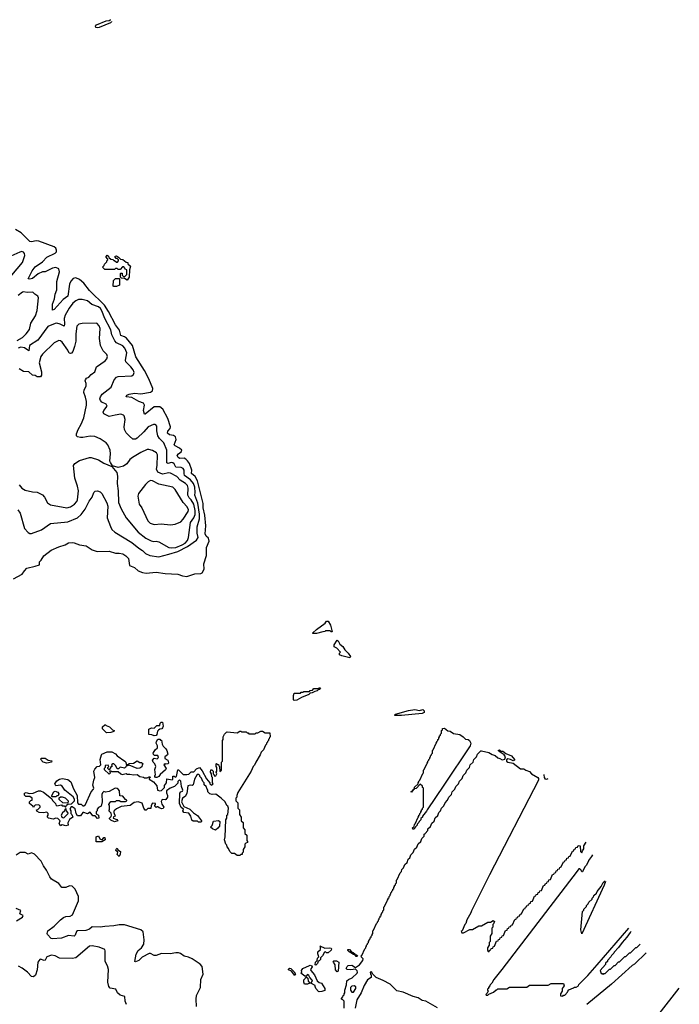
# Model space of a CAD drawing. Extents: x 1892934 to 2008621, y 567149 to 683290.
# Tile 297 of 298: x 1983782 to 1991098, y 656409 to 667330. Entities that reach past the tile are written whole.
import ezdxf

# ---------------------------------------------------------------- set-up
doc = ezdxf.new("R2010")
doc.units = 0

msp = doc.modelspace()

# ---------------------------------------------------------------- linework, layer by layer
at = {"layer": '0CON20XD'}
for points in [[(1984800, 667310), (1984800, 667305), (1984790, 667295), (1984665, 667244), (1984645, 667239), (1984628, 667245), (1984625, 667260), (1984635, 667272), (1984743, 667317), (1984775, 667320), (1984785, 667330), (1984794, 667329)], [(1983715, 661128), (1983809, 661181), (1983834, 661216), (1983862, 661245), (1983955, 661269), (1984002, 661285), (1984001, 661315), (1984021, 661335), (1984050, 661385), (1984133, 661447), (1984215, 661484), (1984286, 661504), (1984325, 661526), (1984365, 661530), (1984387, 661527), (1984445, 661504), (1984520, 661495), (1984585, 661450), (1984642, 661432), (1984776, 661434), (1984845, 661414), (1984885, 661414), (1984925, 661404), (1984961, 661385), (1984989, 661355), (1985000, 661275), (1985055, 661254), (1985097, 661217), (1985145, 661197), (1985185, 661192), (1985295, 661201), (1985395, 661188), (1985535, 661179), (1985588, 661162), (1985635, 661154), (1985725, 661183), (1985792, 661188), (1985807, 661195), (1985829, 661235), (1985826, 661295), (1985856, 661386), (1985854, 661475), (1985884, 661545), (1985875, 661578), (1985852, 661602), (1985841, 661629), (1985847, 661715), (1985835, 661835), (1985818, 661915), (1985819, 661965), (1985756, 662215), (1985729, 662265), (1985689, 662295), (1985691, 662335), (1985665, 662409), (1985645, 662438), (1985625, 662457), (1985605, 662465), (1985559, 662461), (1985539, 662475), (1985529, 662495), (1985543, 662515), (1985575, 662535), (1985579, 662555), (1985555, 662579), (1985505, 662604), (1985496, 662615), (1985517, 662675), (1985509, 662705), (1985488, 662718), (1985444, 662725), (1985421, 662745), (1985425, 662765), (1985450, 662795), (1985455, 662815), (1985425, 662905), (1985371, 663011), (1985335, 663035), (1985275, 663036), (1985173, 662953), (1985165, 662956), (1985154, 662995), (1985168, 663055), (1985157, 663075), (1985105, 663095), (1985025, 663138), (1984964, 663145), (1984969, 663165), (1984995, 663177), (1985055, 663186), (1985125, 663181), (1985235, 663199), (1985256, 663214), (1985259, 663239), (1985215, 663345), (1985165, 663440), (1985072, 663592), (1985033, 663715), (1984968, 663798), (1984944, 663814), (1984906, 663826), (1984891, 663885), (1984845, 663945), (1984768, 664095), (1984723, 664165), (1984556, 664325), (1984495, 664406), (1984445, 664448), (1984405, 664466), (1984375, 664461), (1984349, 664431), (1984335, 664395), (1984318, 664265), (1984264, 664226), (1984165, 664116), (1984145, 664108), (1984146, 664175), (1984168, 664235), (1984176, 664285), (1984196, 664334), (1984193, 664425), (1984223, 664535), (1984217, 664567), (1984185, 664581), (1984145, 664575), (1984065, 664533), (1984035, 664532), (1983989, 664511), (1983925, 664461), (1983895, 664452), (1983878, 664455), (1983922, 664545), (1983955, 664590), (1984035, 664643), (1984084, 664696), (1984175, 664739), (1984191, 664755), (1984191, 664775), (1984182, 664795), (1984165, 664809), (1983993, 664873), (1983965, 664876), (1983915, 664865), (1983895, 664870), (1983798, 664965), (1983735, 665002)], [(1983695, 664495), (1983813, 664635), (1983840, 664715), (1983837, 664735), (1983825, 664752), (1983805, 664759), (1983785, 664753), (1983685, 664707)], [(1984975, 664440), (1984945, 664460), (1984912, 664462), (1984900, 664475), (1984900, 664515), (1984905, 664520), (1984918, 664518), (1984920, 664495), (1984935, 664480), (1984948, 664482), (1984970, 664505), (1984970, 664555), (1984952, 664562), (1984950, 664575), (1984938, 664588), (1984922, 664588), (1984895, 664560), (1984875, 664560), (1984865, 664570), (1984845, 664570), (1984835, 664560), (1984725, 664560), (1984700, 664585), (1984718, 664602), (1984722, 664618), (1984750, 664645), (1984750, 664655), (1984760, 664665), (1984758, 664678), (1984740, 664695), (1984740, 664705), (1984752, 664718), (1984768, 664708), (1984772, 664692), (1984792, 664672), (1984815, 664670), (1984825, 664660), (1984835, 664660), (1984855, 664640), (1984868, 664642), (1984880, 664655), (1984878, 664668), (1984865, 664680), (1984852, 664682), (1984840, 664695), (1984842, 664708), (1984855, 664710), (1984880, 664695), (1984902, 664672), (1984925, 664670), (1984962, 664642), (1984980, 664635), (1984982, 664622), (1985010, 664595), (1985000, 664555), (1984997, 664475), (1984975, 664440)], [(1984825, 664370), (1984820, 664375), (1984823, 664437), (1984845, 664460), (1984885, 664460), (1984890, 664455), (1984890, 664385), (1984855, 664372), (1984825, 664370)], [(1983755, 663771), (1983814, 663806), (1983855, 663845), (1983891, 663895), (1983905, 663965), (1983956, 664045), (1983975, 664105), (1983991, 664245), (1983984, 664265), (1983950, 664285), (1983928, 664308), (1983865, 664303), (1983825, 664312), (1983815, 664309), (1983765, 664270)], [(1983763, 661893), (1983786, 661856), (1983836, 661686), (1983875, 661641), (1983895, 661631), (1983915, 661631), (1984025, 661670), (1984125, 661741), (1984315, 661761), (1984422, 661805), (1984465, 661841), (1984509, 661901), (1984552, 661988), (1984588, 662035), (1984604, 662086), (1984620, 662100), (1984647, 662103), (1984675, 662093), (1984695, 662074), (1984750, 661970), (1984759, 661935), (1984754, 661805), (1984788, 661708), (1984804, 661675), (1984836, 661646), (1985025, 661532), (1985105, 661467), (1985143, 661443), (1985179, 661409), (1985225, 661386), (1985325, 661374), (1985435, 661400), (1985535, 661431), (1985645, 661485), (1985745, 661557), (1985762, 661585), (1985749, 661635), (1985751, 661705), (1985775, 661795), (1985777, 661845), (1985758, 661968), (1985724, 662055), (1985727, 662085), (1985724, 662145), (1985711, 662185), (1985677, 662227), (1985612, 662275), (1985605, 662295), (1985607, 662335), (1985595, 662353), (1985575, 662362), (1985515, 662368), (1985495, 662404), (1985481, 662415), (1985465, 662418), (1985425, 662409), (1985416, 662416), (1985415, 662555), (1985382, 662635), (1985334, 662685), (1985315, 662715), (1985302, 662768), (1985302, 662822), (1985293, 662835), (1985285, 662841), (1985265, 662840), (1985208, 662815), (1985161, 662759), (1985085, 662689), (1985065, 662678), (1985037, 662677), (1984999, 662709), (1984965, 662748), (1984945, 662783), (1984941, 662815), (1984951, 662895), (1984942, 662935), (1984933, 662945), (1984905, 662954), (1984843, 662945), (1984775, 662928), (1984717, 662957), (1984709, 662975), (1984717, 662995), (1984754, 663045), (1984740, 663065), (1984695, 663089), (1984679, 663105), (1984673, 663125), (1984680, 663145), (1984698, 663175), (1984796, 663254), (1984830, 663335), (1984855, 663365), (1984875, 663372), (1985025, 663381), (1985045, 663394), (1985053, 663415), (1985040, 663445), (1985015, 663479), (1984960, 663535), (1984957, 663555), (1984969, 663635), (1984948, 663688), (1984925, 663711), (1984855, 663745), (1984837, 663767), (1984803, 663833), (1984795, 663890), (1984723, 664023), (1984696, 664095), (1984678, 664125), (1984655, 664146), (1984582, 664172), (1984535, 664211), (1984475, 664228), (1984435, 664227), (1984405, 664212), (1984373, 664185), (1984331, 664129), (1984286, 664054), (1984276, 664015), (1984280, 663955), (1984275, 663930), (1984232, 663952), (1984195, 663963), (1984175, 663960), (1984095, 663927), (1983983, 663777), (1983892, 663715), (1983885, 663658), (1983835, 663691), (1983795, 663699), (1983766, 663685)], [(1983775, 662171), (1983808, 662135), (1983843, 662113), (1983925, 662092), (1983975, 662088), (1984035, 662060), (1984059, 662035), (1984091, 661971), (1984125, 661948), (1984305, 661917), (1984345, 661926), (1984390, 661955), (1984415, 661985), (1984423, 662005), (1984433, 662105), (1984425, 662155), (1984393, 662245), (1984379, 662385), (1984393, 662407), (1984445, 662441), (1984555, 662474), (1984575, 662474), (1984655, 662447), (1984715, 662412), (1984804, 662374), (1984858, 662308), (1984868, 662268), (1984864, 662185), (1984875, 662105), (1984880, 661975), (1984908, 661905), (1984965, 661806), (1985096, 661645), (1985180, 661580), (1985240, 661550), (1985265, 661543), (1985295, 661545), (1985325, 661539), (1985435, 661475), (1985471, 661471), (1985515, 661477), (1985586, 661505), (1985617, 661525), (1985645, 661555), (1985656, 661585), (1985677, 661753), (1985715, 661803), (1985729, 661841), (1985729, 661885), (1985715, 661955), (1985685, 662003), (1985662, 662025), (1985647, 662057), (1985651, 662135), (1985642, 662162), (1985621, 662185), (1985562, 662222), (1985527, 662265), (1985455, 662302), (1985435, 662303), (1985365, 662289), (1985315, 662311), (1985299, 662345), (1985306, 662385), (1985310, 662505), (1985299, 662525), (1985255, 662550), (1985215, 662563), (1985195, 662561), (1985125, 662531), (1985032, 662475), (1985005, 662451), (1984969, 662405), (1984935, 662378), (1984874, 662364), (1984812, 662382), (1984789, 662419), (1984784, 662435), (1984791, 662515), (1984786, 662555), (1984759, 662615), (1984741, 662635), (1984675, 662682), (1984615, 662706), (1984565, 662709), (1984484, 662694), (1984455, 662694), (1984425, 662704), (1984414, 662715), (1984414, 662735), (1984430, 662785), (1984465, 662845), (1984493, 662915), (1984524, 663055), (1984523, 663095), (1984513, 663143), (1984493, 663195), (1984497, 663225), (1984519, 663265), (1984521, 663295), (1984509, 663325), (1984511, 663335), (1984525, 663353), (1984550, 663365), (1984575, 663394), (1984614, 663425), (1984635, 663478), (1984731, 663545), (1984750, 663570), (1984756, 663595), (1984750, 663615), (1984708, 663658), (1984677, 663717), (1984668, 663795), (1984674, 663905), (1984665, 663934), (1984637, 663965), (1984475, 663959), (1984439, 663951), (1984415, 663930), (1984406, 663844), (1984404, 663765), (1984392, 663705), (1984372, 663648), (1984358, 663632), (1984345, 663627), (1984330, 663630), (1984316, 663665), (1984255, 663753), (1984235, 663767), (1984215, 663770), (1984166, 663744), (1984035, 663621), (1984017, 663593), (1983998, 663525), (1984026, 663425), (1984024, 663386), (1984015, 663367), (1983975, 663370), (1983955, 663382), (1983925, 663387), (1983885, 663424), (1983825, 663428), (1983775, 663459)], [(1985454, 661726), (1985505, 661734), (1985568, 661762), (1985595, 661789), (1985651, 661875), (1985653, 661895), (1985639, 661925), (1985597, 661975), (1985505, 662120), (1985481, 662145), (1985325, 662180), (1985254, 662216), (1985235, 662218), (1985207, 662205), (1985176, 662175), (1985100, 662075), (1985091, 662045), (1985106, 661955), (1985136, 661916), (1985203, 661773), (1985231, 661745), (1985275, 661731), (1985353, 661737), (1985454, 661726)], [(1987035, 660520), (1987035, 660530), (1987075, 660568), (1987170, 660635), (1987185, 660660), (1987205, 660658), (1987231, 660615), (1987248, 660542), (1987235, 660540), (1987225, 660550), (1987175, 660550), (1987167, 660543), (1987145, 660542), (1987075, 660522), (1987035, 660520)], [(1987445, 660253), (1987355, 660273), (1987330, 660285), (1987330, 660305), (1987340, 660315), (1987298, 660358), (1987270, 660375), (1987270, 660395), (1987302, 660448), (1987315, 660440), (1987334, 660404), (1987365, 660379), (1987389, 660339), (1987425, 660303), (1987450, 660265), (1987445, 660253)], [(1986825, 659778), (1986820, 659785), (1986818, 659835), (1986825, 659860), (1986895, 659860), (1986905, 659870), (1986925, 659870), (1986935, 659880), (1986995, 659880), (1987005, 659890), (1987028, 659892), (1987045, 659910), (1987095, 659910), (1987105, 659920), (1987118, 659918), (1987105, 659900), (1987092, 659898), (1987080, 659885), (1987055, 659880), (1987027, 659863), (1987005, 659860), (1986990, 659845), (1986908, 659812), (1986855, 659782), (1986825, 659778)], [(1987945, 659612), (1987940, 659615), (1987952, 659628), (1988095, 659668), (1988165, 659678), (1988215, 659666), (1988255, 659680), (1988269, 659665), (1988268, 659645), (1988245, 659633), (1988015, 659613), (1987945, 659612)], [(1985275, 659388), (1985249, 659399), (1985215, 659400), (1985215, 659460), (1985245, 659477), (1985275, 659470), (1985305, 659500), (1985338, 659502), (1985342, 659528), (1985353, 659537), (1985365, 659537), (1985372, 659495), (1985368, 659475), (1985360, 659465), (1985335, 659460), (1985322, 659448), (1985312, 659438), (1985305, 659400), (1985295, 659392), (1985275, 659388)], [(1986225, 658060), (1986195, 658060), (1986165, 658080), (1986135, 658080), (1986112, 658102), (1986098, 658138), (1986082, 658155), (1986080, 658175), (1986070, 658185), (1986052, 658235), (1986063, 658267), (1986070, 658455), (1986080, 658475), (1986080, 658505), (1986090, 658515), (1986098, 658585), (1986090, 658605), (1986078, 658615), (1986063, 658653), (1986016, 658696), (1985958, 658738), (1985917, 658737), (1985890, 658745), (1985870, 658765), (1985870, 658785), (1985860, 658795), (1985850, 658825), (1985830, 658845), (1985830, 658865), (1985812, 658882), (1985798, 658918), (1985780, 658935), (1985780, 658945), (1985768, 658958), (1985752, 658958), (1985720, 658905), (1985706, 658844), (1985695, 658837), (1985672, 658838), (1985649, 658831), (1985635, 658748), (1985616, 658715), (1985587, 658695), (1985578, 658655), (1985602, 658602), (1985670, 658575), (1985711, 658531), (1985755, 658502), (1985798, 658445), (1985800, 658435), (1985795, 658430), (1985765, 658430), (1985755, 658440), (1985705, 658440), (1985692, 658452), (1985682, 658495), (1985659, 658529), (1985602, 658535), (1985592, 658555), (1985600, 658575), (1985575, 658592), (1985554, 658635), (1985558, 658752), (1985570, 658765), (1985588, 658772), (1985592, 658785), (1985578, 658825), (1985570, 658885), (1985555, 658900), (1985538, 658882), (1985535, 658860), (1985500, 658825), (1985453, 658807), (1985412, 658778), (1985410, 658755), (1985422, 658725), (1985420, 658705), (1985405, 658681), (1985395, 658677), (1985361, 658679), (1985351, 658659), (1985359, 658629), (1985382, 658595), (1985375, 658582), (1985358, 658578), (1985328, 658588), (1985315, 658600), (1985305, 658600), (1985295, 658590), (1985280, 658605), (1985280, 658615), (1985290, 658625), (1985288, 658638), (1985255, 658640), (1985240, 658615), (1985238, 658582), (1985205, 658580), (1985186, 658564), (1985175, 658563), (1985159, 658585), (1985141, 658641), (1985095, 658654), (1985053, 658647), (1985006, 658614), (1984908, 658602), (1984855, 658578), (1984837, 658563), (1984828, 658552), (1984828, 658535), (1984840, 658495), (1984822, 658488), (1984820, 658475), (1984858, 658458), (1984870, 658445), (1984835, 658434), (1984792, 658452), (1984780, 658465), (1984780, 658475), (1984798, 658492), (1984802, 658505), (1984798, 658528), (1984772, 658555), (1984780, 658565), (1984780, 658605), (1984772, 658625), (1984782, 658645), (1984795, 658658), (1984845, 658660), (1984855, 658670), (1984885, 658670), (1984905, 658660), (1984955, 658660), (1984970, 658665), (1984970, 658675), (1984955, 658680), (1984925, 658718), (1984892, 658722), (1984888, 658775), (1984876, 658796), (1984865, 658802), (1984843, 658807), (1984775, 658768), (1984735, 658762), (1984715, 658770), (1984700, 658755), (1984692, 658735), (1984698, 658655), (1984687, 658605), (1984655, 658590), (1984640, 658575), (1984640, 658555), (1984630, 658545), (1984632, 658522), (1984658, 658505), (1984660, 658475), (1984645, 658470), (1984618, 658498), (1984595, 658500), (1984565, 658540), (1984535, 658520), (1984495, 658538), (1984483, 658537), (1984455, 658500), (1984425, 658500), (1984408, 658525), (1984398, 658578), (1984365, 658600), (1984355, 658600), (1984340, 658575), (1984350, 658555), (1984350, 658525), (1984360, 658515), (1984370, 658485), (1984335, 658460), (1984318, 658422), (1984320, 658395), (1984295, 658390), (1984255, 658398), (1984235, 658390), (1984222, 658415), (1984230, 658445), (1984205, 658470), (1984185, 658472), (1984155, 658462), (1984103, 658473), (1984090, 658485), (1984090, 658495), (1984100, 658505), (1984100, 658525), (1984085, 658540), (1984045, 658532), (1983998, 658538), (1983972, 658552), (1983970, 658565), (1983985, 658570), (1984010, 658595), (1984008, 658608), (1983995, 658620), (1983953, 658617), (1983942, 658608), (1983935, 658590), (1983928, 658608), (1983890, 658635), (1983890, 658655), (1983905, 658670), (1983920, 658675), (1983920, 658695), (1983895, 658712), (1983850, 658715), (1983835, 658730), (1983835, 658750), (1983855, 658757), (1983887, 658747), (1983931, 658749), (1983990, 658775), (1984015, 658776), (1984045, 658762), (1984118, 658708), (1984138, 658688), (1984145, 658670), (1984178, 658638), (1984182, 658622), (1984195, 658610), (1984245, 658620), (1984255, 658610), (1984275, 658610), (1984285, 658600), (1984295, 658600), (1984302, 658618), (1984315, 658630), (1984358, 658632), (1984390, 658665), (1984390, 658685), (1984375, 658710), (1984284, 658784), (1984255, 658830), (1984235, 658838), (1984183, 658833), (1984173, 658855), (1984195, 658888), (1984224, 658906), (1984255, 658912), (1984315, 658902), (1984348, 658878), (1984379, 658799), (1984420, 658725), (1984422, 658642), (1984435, 658630), (1984465, 658628), (1984482, 658612), (1984495, 658610), (1984512, 658625), (1984575, 658767), (1984600, 658795), (1984603, 658805), (1984595, 658840), (1984604, 658895), (1984617, 658925), (1984604, 658995), (1984615, 659017), (1984643, 659045), (1984669, 659051), (1984682, 659065), (1984674, 659125), (1984688, 659175), (1984695, 659182), (1984751, 659209), (1984805, 659210), (1984845, 659187), (1984864, 659164), (1984948, 659105), (1984958, 659095), (1984965, 659070), (1984985, 659070), (1984995, 659080), (1985045, 659082), (1985085, 659110), (1985115, 659090), (1985135, 659090), (1985150, 659075), (1985140, 659065), (1985137, 659043), (1985115, 659028), (1985086, 659024), (1984995, 659060), (1984965, 659050), (1984956, 659034), (1984945, 659028), (1984895, 659038), (1984878, 659022), (1984865, 659020), (1984850, 659055), (1984827, 659077), (1984815, 659078), (1984800, 659065), (1984808, 659052), (1984792, 659038), (1984775, 659010), (1984760, 659025), (1984760, 659035), (1984770, 659045), (1984765, 659060), (1984732, 659058), (1984730, 659035), (1984720, 659025), (1984720, 659015), (1984775, 658962), (1984790, 658975), (1984782, 658998), (1984795, 659000), (1984805, 658990), (1984875, 658990), (1984904, 658964), (1984919, 658959), (1984965, 658968), (1984975, 658960), (1985005, 658963), (1985044, 658954), (1985086, 658956), (1985115, 658937), (1985157, 658927), (1985165, 658920), (1985195, 658920), (1985227, 658937), (1985230, 658925), (1985220, 658915), (1985220, 658905), (1985268, 658878), (1985302, 658832), (1985310, 658785), (1985335, 658778), (1985355, 658780), (1985388, 658812), (1985390, 658835), (1985410, 658865), (1985415, 658910), (1985475, 658900), (1985480, 658905), (1985482, 658938), (1985495, 658940), (1985505, 658930), (1985520, 658935), (1985535, 659010), (1985545, 659008), (1985595, 658959), (1985635, 658956), (1985658, 658962), (1985685, 658988), (1985715, 658988), (1985745, 659022), (1985776, 659036), (1985805, 659000), (1985855, 658910), (1985890, 658865), (1985890, 658855), (1985915, 658840), (1985930, 658855), (1985920, 658865), (1985920, 658925), (1985913, 658933), (1985910, 658965), (1985900, 658985), (1985902, 659008), (1985915, 659010), (1985930, 658995), (1985930, 658965), (1985940, 658955), (1985940, 658945), (1985945, 658940), (1985958, 658942), (1985968, 658965), (1985962, 658985), (1985970, 658995), (1985970, 659035), (1985960, 659045), (1985960, 659075), (1985965, 659080), (1985975, 659070), (1985988, 659068), (1985990, 659055), (1986000, 659045), (1986002, 658992), (1986020, 659005), (1986020, 659095), (1986030, 659105), (1986030, 659335), (1986040, 659345), (1986040, 659375), (1986052, 659405), (1986075, 659428), (1986085, 659430), (1986195, 659420), (1986225, 659440), (1986235, 659440), (1986245, 659430), (1986295, 659430), (1986305, 659420), (1986315, 659420), (1986325, 659410), (1986395, 659410), (1986405, 659420), (1986425, 659420), (1986455, 659440), (1986475, 659440), (1986505, 659420), (1986555, 659420), (1986560, 659375), (1986552, 659368), (1986550, 659355), (1986542, 659348), (1986540, 659335), (1986530, 659325), (1986530, 659315), (1986520, 659305), (1986520, 659295), (1986510, 659285), (1986485, 659230), (1986460, 659205), (1986450, 659175), (1986400, 659095), (1986385, 659060), (1986370, 659045), (1986348, 658995), (1986203, 658757), (1986190, 658725), (1986190, 658705), (1986180, 658695), (1986180, 658665), (1986200, 658645), (1986200, 658585), (1986220, 658565), (1986220, 658515), (1986240, 658485), (1986240, 658445), (1986260, 658425), (1986260, 658365), (1986280, 658345), (1986280, 658305), (1986300, 658285), (1986300, 658225), (1986310, 658215), (1986308, 658202), (1986292, 658198), (1986280, 658185), (1986280, 658155), (1986260, 658125), (1986260, 658095), (1986250, 658085), (1986248, 658072), (1986235, 658070), (1986225, 658060)], [(1984745, 659420), (1984700, 659465), (1984700, 659485), (1984725, 659510), (1984735, 659510), (1984742, 659502), (1984780, 659485), (1984810, 659455), (1984830, 659445), (1984827, 659433), (1984795, 659422), (1984745, 659420)], [(1988155, 658350), (1988142, 658352), (1988140, 658365), (1988158, 658382), (1988160, 658405), (1988168, 658412), (1988200, 658485), (1988210, 658495), (1988210, 658505), (1988220, 658515), (1988220, 658525), (1988230, 658535), (1988230, 658545), (1988240, 658555), (1988240, 658565), (1988250, 658575), (1988250, 658585), (1988260, 658595), (1988260, 658805), (1988250, 658815), (1988248, 658828), (1988225, 658850), (1988178, 658802), (1988160, 658800), (1988158, 658792), (1988150, 658790), (1988128, 658762), (1988120, 658765), (1988140, 658780), (1988142, 658788), (1988150, 658790), (1988152, 658798), (1988160, 658800), (1988162, 658818), (1988200, 658855), (1988200, 658865), (1988210, 658875), (1988210, 658885), (1988220, 658895), (1988252, 658968), (1988260, 658975), (1988260, 659005), (1988268, 659012), (1988300, 659085), (1988310, 659095), (1988310, 659105), (1988320, 659115), (1988320, 659125), (1988330, 659135), (1988330, 659145), (1988340, 659155), (1988340, 659165), (1988350, 659175), (1988350, 659185), (1988360, 659195), (1988360, 659225), (1988368, 659232), (1988400, 659305), (1988410, 659315), (1988410, 659325), (1988420, 659335), (1988420, 659345), (1988430, 659355), (1988430, 659365), (1988440, 659375), (1988440, 659385), (1988450, 659395), (1988450, 659405), (1988460, 659415), (1988460, 659445), (1988470, 659455), (1988472, 659468), (1988495, 659470), (1988532, 659442), (1988555, 659437), (1988593, 659413), (1988665, 659402), (1988702, 659375), (1988725, 659348), (1988755, 659346), (1988772, 659335), (1988787, 659305), (1988778, 659275), (1988485, 658840), (1988300, 658565), (1988295, 658550), (1988250, 658495), (1988250, 658485), (1988232, 658468), (1988230, 658455), (1988212, 658438), (1988210, 658425), (1988192, 658408), (1988190, 658395), (1988172, 658378), (1988170, 658365), (1988155, 658350)], [(1985305, 658923), (1985290, 658925), (1985280, 658935), (1985280, 658945), (1985290, 658955), (1985282, 659015), (1985292, 659045), (1985282, 659075), (1985262, 659095), (1985257, 659115), (1985275, 659138), (1985307, 659133), (1985322, 659145), (1985315, 659170), (1985278, 659168), (1985265, 659180), (1985263, 659195), (1985285, 659230), (1985312, 659255), (1985312, 659275), (1985296, 659305), (1985298, 659325), (1985315, 659350), (1985335, 659350), (1985345, 659340), (1985355, 659340), (1985363, 659293), (1985373, 659273), (1985405, 659242), (1985413, 659225), (1985426, 659184), (1985422, 659175), (1985392, 659155), (1985392, 659135), (1985426, 659116), (1985433, 659087), (1985430, 659075), (1985405, 659072), (1985395, 659078), (1985380, 659065), (1985406, 659026), (1985401, 659009), (1985341, 658959), (1985326, 658934), (1985305, 658923)], [(1987380, 656365), (1987380, 656445), (1987368, 656458), (1987350, 656465), (1987350, 656475), (1987368, 656492), (1987370, 656505), (1987380, 656515), (1987380, 656525), (1987390, 656535), (1987390, 656565), (1987408, 656625), (1987412, 656668), (1987430, 656685), (1987469, 656701), (1987526, 656754), (1987530, 656765), (1987525, 656782), (1987507, 656797), (1987455, 656790), (1987416, 656796), (1987402, 656805), (1987413, 656827), (1987425, 656840), (1987465, 656842), (1987505, 656818), (1987552, 656845), (1987588, 656895), (1987590, 656915), (1987572, 656932), (1987570, 656945), (1987578, 656952), (1987610, 657025), (1987620, 657035), (1987620, 657045), (1987630, 657055), (1987630, 657065), (1987640, 657075), (1987640, 657085), (1987650, 657095), (1987650, 657105), (1987660, 657115), (1987660, 657125), (1987670, 657135), (1987670, 657145), (1987680, 657155), (1987680, 657165), (1987690, 657175), (1987690, 657185), (1987700, 657195), (1987700, 657225), (1987708, 657232), (1987740, 657305), (1987750, 657315), (1987750, 657325), (1987760, 657335), (1987760, 657345), (1987770, 657355), (1987770, 657365), (1987780, 657375), (1987780, 657385), (1987790, 657395), (1987790, 657405), (1987800, 657415), (1987800, 657425), (1987810, 657435), (1987810, 657445), (1987820, 657455), (1987820, 657485), (1987828, 657492), (1987860, 657565), (1987870, 657575), (1987870, 657585), (1987880, 657595), (1987880, 657605), (1987890, 657615), (1987890, 657625), (1987900, 657635), (1987900, 657645), (1987910, 657655), (1987910, 657665), (1987920, 657675), (1987920, 657685), (1987930, 657695), (1987930, 657705), (1987940, 657715), (1987940, 657725), (1987950, 657735), (1987950, 657745), (1987960, 657755), (1987960, 657785), (1987970, 657795), (1988002, 657868), (1988018, 657882), (1988020, 657905), (1988038, 657922), (1988052, 657958), (1988078, 657982), (1988092, 658018), (1988110, 658035), (1988120, 658065), (1988148, 658092), (1988162, 658128), (1988188, 658152), (1988202, 658188), (1988230, 658215), (1988242, 658248), (1988270, 658275), (1988270, 658295), (1988278, 658302), (1988310, 658335), (1988310, 658355), (1988338, 658382), (1988352, 658418), (1988378, 658442), (1988392, 658478), (1988418, 658502), (1988432, 658538), (1988450, 658555), (1988460, 658585), (1988488, 658612), (1988500, 658645), (1988528, 658672), (1988540, 658705), (1988570, 658735), (1988580, 658765), (1988610, 658795), (1988620, 658825), (1988650, 658855), (1988660, 658885), (1988690, 658915), (1988700, 658945), (1988730, 658975), (1988740, 659005), (1988770, 659035), (1988780, 659065), (1988810, 659095), (1988820, 659125), (1988850, 659155), (1988860, 659185), (1988895, 659220), (1988905, 659222), (1988985, 659202), (1989021, 659181), (1989055, 659169), (1989085, 659141), (1989107, 659137), (1989135, 659120), (1989163, 659127), (1989172, 659155), (1989156, 659176), (1989110, 659205), (1989090, 659225), (1989105, 659230), (1989118, 659218), (1989140, 659215), (1989175, 659192), (1989238, 659165), (1989270, 659125), (1989270, 659115), (1989255, 659110), (1989226, 659126), (1989195, 659130), (1989180, 659120), (1989182, 659105), (1989195, 659096), (1989254, 659084), (1989335, 659021), (1989375, 659022), (1989396, 659006), (1989435, 658992), (1989460, 658965), (1989530, 658925), (1989538, 658915), (1989537, 658895), (1988994, 657846), (1988792, 657445), (1988787, 657423), (1988743, 657347), (1988730, 657305), (1988720, 657295), (1988688, 657222), (1988680, 657215), (1988685, 657200), (1988705, 657200), (1988775, 657240), (1988805, 657240), (1988875, 657280), (1988905, 657280), (1988975, 657320), (1989005, 657320), (1989035, 657340), (1989048, 657328), (1989038, 657302), (1989030, 657295), (1989030, 657265), (1989020, 657255), (1989020, 657195), (1989000, 657165), (1989000, 657105), (1988990, 657095), (1988990, 657065), (1988970, 657035), (1988970, 657005), (1988988, 656992), (1988992, 657008), (1989008, 657012), (1989012, 657028), (1989028, 657032), (1989032, 657048), (1989048, 657052), (1989072, 657108), (1989088, 657112), (1989092, 657128), (1989108, 657132), (1989112, 657148), (1989128, 657152), (1989132, 657168), (1989148, 657172), (1989172, 657228), (1989188, 657232), (1989192, 657248), (1989208, 657252), (1989212, 657268), (1989228, 657272), (1989232, 657288), (1989248, 657292), (1989272, 657348), (1989288, 657352), (1989292, 657368), (1989308, 657372), (1989312, 657388), (1989328, 657392), (1989332, 657408), (1989348, 657412), (1989372, 657468), (1989388, 657472), (1989392, 657488), (1989408, 657492), (1989412, 657508), (1989428, 657512), (1989432, 657528), (1989448, 657532), (1989452, 657548), (1989468, 657552), (1989492, 657608), (1989508, 657612), (1989512, 657628), (1989528, 657632), (1989532, 657648), (1989548, 657652), (1989552, 657668), (1989568, 657672), (1989592, 657728), (1989608, 657732), (1989612, 657748), (1989628, 657752), (1989632, 657768), (1989648, 657772), (1989652, 657788), (1989668, 657792), (1989692, 657848), (1989708, 657852), (1989712, 657868), (1989728, 657872), (1989732, 657888), (1989748, 657892), (1989752, 657908), (1989768, 657912), (1989772, 657928), (1989788, 657932), (1989812, 657988), (1989828, 657992), (1989832, 658008), (1989848, 658012), (1989852, 658028), (1989868, 658032), (1989872, 658048), (1989888, 658052), (1989912, 658108), (1989928, 658112), (1989932, 658128), (1989948, 658132), (1989952, 658148), (1989968, 658152), (1989975, 658170), (1990000, 658165), (1990002, 658102), (1990015, 658090), (1990025, 658110), (1990040, 658135), (1990040, 658165), (1990063, 658206)], [(1984085, 659082), (1984044, 659094), (1984012, 659128), (1984025, 659138), (1984065, 659138), (1984098, 659118), (1984138, 659108), (1984137, 659093), (1984085, 659082)], [(1989640, 658908), (1989625, 658904), (1989615, 658906), (1989604, 658924), (1989598, 658955), (1989598, 658958)], [(1984185, 658710), (1984145, 658710), (1984140, 658715), (1984140, 658725), (1984162, 658765), (1984175, 658772), (1984205, 658762), (1984218, 658745), (1984208, 658722), (1984195, 658720), (1984185, 658710)], [(1984315, 658640), (1984262, 658642), (1984222, 658682), (1984222, 658698), (1984235, 658710), (1984255, 658710), (1984285, 658698), (1984320, 658665), (1984315, 658640)], [(1984265, 658478), (1984275, 658480), (1984320, 658525), (1984318, 658538), (1984300, 658555), (1984295, 658580), (1984282, 658568), (1984278, 658552), (1984257, 658533), (1984242, 658505), (1984250, 658485), (1984265, 658478)], [(1985955, 658342), (1985922, 658355), (1985900, 658375), (1985917, 658393), (1985931, 658439), (1985986, 658446), (1986002, 658435), (1985997, 658385), (1985979, 658361), (1985955, 658342)], [(1984632, 658212), (1984632, 658268), (1984658, 658278), (1984670, 658245), (1984685, 658238), (1984702, 658238), (1984715, 658258), (1984728, 658258), (1984730, 658235), (1984695, 658212), (1984632, 658212)], [(1984885, 658050), (1984862, 658072), (1984870, 658095), (1984850, 658115), (1984852, 658128), (1984865, 658140), (1984872, 658122), (1984900, 658105), (1984897, 658073), (1984885, 658050)], [(1985743, 656385), (1985739, 656465), (1985744, 656505), (1985788, 656595), (1985793, 656685), (1985818, 656745), (1985805, 656827), (1985783, 656855), (1985695, 656912), (1985655, 656932), (1985605, 656942), (1985565, 656973), (1985545, 656980), (1985515, 656980), (1985452, 656968), (1985357, 656973), (1985295, 656949), (1985275, 656952), (1985235, 656973), (1985218, 656972), (1985140, 656930), (1985105, 656893), (1985065, 656879), (1985060, 656885), (1985076, 656965), (1985096, 657004), (1985135, 657037), (1985160, 657075), (1985162, 657125), (1985151, 657211), (1985126, 657236), (1984945, 657292), (1984885, 657292), (1984825, 657278), (1984727, 657273), (1984675, 657264), (1984585, 657270), (1984555, 657243), (1984515, 657227), (1984425, 657222), (1984414, 657215), (1984396, 657174), (1984385, 657164), (1984325, 657173), (1984245, 657144), (1984146, 657136), (1984130, 657140), (1984092, 657182), (1984089, 657195), (1984096, 657225), (1984165, 657275), (1984234, 657346), (1984270, 657370), (1984295, 657382), (1984343, 657387), (1984367, 657403), (1984433, 657555), (1984435, 657606), (1984397, 657685), (1984365, 657718), (1984335, 657723), (1984295, 657704), (1984250, 657705), (1984217, 657747), (1984136, 657796), (1984115, 657823), (1984080, 657895), (1984046, 657945), (1984021, 657995), (1983945, 658075), (1983915, 658088), (1983875, 658076), (1983845, 658091), (1983787, 658093), (1983745, 658064)], [(1990134, 658066), (1990125, 658050), (1990090, 658005), (1990090, 657995), (1990065, 657950), (1990050, 657935), (1990025, 657880), (1990015, 657880), (1990010, 657895), (1989995, 657910), (1989985, 657910), (1989964, 657886), (1989128, 656795), (1989042, 656685), (1989020, 656645), (1989000, 656625), (1988998, 656612), (1988980, 656595), (1988980, 656585), (1988970, 656575), (1988970, 656565), (1988980, 656555), (1988970, 656545), (1988968, 656532), (1988952, 656518), (1988955, 656510), (1988975, 656510), (1988985, 656520), (1989038, 656542), (1989065, 656570), (1989075, 656570), (1989085, 656580), (1989185, 656580), (1989215, 656600), (1989405, 656600), (1989435, 656620), (1989645, 656620), (1989675, 656640), (1989815, 656640), (1989820, 656615), (1989800, 656585), (1989800, 656555), (1989780, 656525), (1989782, 656502), (1989805, 656500), (1989815, 656510), (1989828, 656512), (1989858, 656542), (1989860, 656555), (1989872, 656568), (1989925, 656590), (1989935, 656600), (1989955, 656600), (1989980, 656615), (1989982, 656628), (1990085, 656730), (1990188, 656845), (1990538, 657255)], [(1990279, 657772), (1990265, 657730), (1990015, 657190), (1990007, 657235), (1990025, 657440), (1990038, 657452), (1990040, 657465), (1990068, 657492), (1990070, 657505), (1990088, 657522), (1990095, 657540), (1990130, 657575), (1990130, 657585), (1990148, 657602), (1990150, 657615), (1990178, 657642), (1990185, 657660), (1990230, 657715), (1990255, 657760), (1990275, 657780)], [(1983747, 657333), (1983812, 657375), (1983822, 657395), (1983783, 657413), (1983795, 657450), (1983745, 657473)], [(1990564, 657218), (1990554, 657206), (1990515, 657152), (1990464, 657096), (1990425, 657040), (1990374, 656986), (1990370, 656975), (1990345, 656950), (1990340, 656935), (1990300, 656895), (1990300, 656885), (1990280, 656865), (1990278, 656852), (1990220, 656785), (1990232, 656752), (1990245, 656750), (1990255, 656740), (1990265, 656750), (1990275, 656750), (1990322, 656798), (1990335, 656800), (1990375, 656840), (1990385, 656840), (1990425, 656880), (1990435, 656880), (1990495, 656940), (1990505, 656940), (1990545, 656980), (1990555, 656980), (1990615, 657040), (1990625, 657040), (1990662, 657077)], [(1984968, 656405), (1984953, 656445), (1984948, 656495), (1984895, 656509), (1984869, 656535), (1984847, 656575), (1984785, 656589), (1984771, 656605), (1984761, 656655), (1984766, 656796), (1984756, 656836), (1984730, 656885), (1984732, 657002), (1984725, 657018), (1984665, 657041), (1984585, 657056), (1984555, 657052), (1984405, 656926), (1984366, 656916), (1984225, 656921), (1984175, 656945), (1984135, 656954), (1984083, 656937), (1984065, 656900), (1984055, 656894), (1984015, 656908), (1984005, 656906), (1983983, 656875), (1983975, 656792), (1983958, 656732), (1983935, 656712), (1983915, 656717), (1983868, 656765), (1983810, 656810), (1983771, 656831)], [(1987065, 656843), (1987060, 656845), (1987062, 656875), (1987080, 656895), (1987085, 656920), (1987100, 656935), (1987088, 656968), (1987088, 656992), (1987120, 657015), (1987120, 657050), (1987112, 657058), (1987165, 657032), (1987215, 657037), (1987235, 657030), (1987240, 657025), (1987235, 657010), (1987205, 656980), (1987185, 656980), (1987175, 656990), (1987162, 656988), (1987142, 656945), (1987120, 656925), (1987120, 656905), (1987105, 656890), (1987092, 656888), (1987085, 656860), (1987065, 656843)], [(1987525, 656940), (1987515, 656940), (1987500, 656960), (1987485, 656960), (1987435, 656992), (1987422, 657005), (1987422, 657018), (1987440, 657015), (1987462, 656992), (1987480, 656985), (1987498, 656968), (1987500, 656960), (1987518, 656958), (1987530, 656945), (1987525, 656940)], [(1990732, 656979), (1990600, 656855), (1990575, 656840), (1990345, 656632), (1990074, 656406)], [(1986835, 656730), (1986798, 656778), (1986762, 656792), (1986762, 656798), (1986775, 656808), (1986790, 656805), (1986825, 656770), (1986840, 656745), (1986835, 656730)], [(1987105, 656548), (1987095, 656552), (1987068, 656585), (1987058, 656605), (1987058, 656618), (1987012, 656642), (1987028, 656665), (1987027, 656677), (1987000, 656705), (1986988, 656728), (1986975, 656738), (1986958, 656722), (1986945, 656720), (1986900, 656755), (1986910, 656765), (1986908, 656785), (1986923, 656805), (1986995, 656840), (1987005, 656842), (1987022, 656835), (1987027, 656825), (1987008, 656795), (1987010, 656785), (1987053, 656735), (1987081, 656671), (1987102, 656652), (1987128, 656645), (1987168, 656585), (1987168, 656562), (1987135, 656550), (1987105, 656548)], [(1987305, 656768), (1987285, 656790), (1987280, 656845), (1987262, 656875), (1987260, 656885), (1987265, 656890), (1987295, 656892), (1987322, 656875), (1987313, 656777), (1987305, 656768)], [(1986942, 656632), (1986934, 656654), (1986935, 656680), (1986950, 656695), (1986955, 656710), (1986965, 656710), (1986978, 656698), (1986980, 656665), (1987000, 656645), (1986975, 656632), (1986942, 656632)], [(1988415, 656371), (1988285, 656442), (1988245, 656452), (1988202, 656482), (1988148, 656495), (1988034, 656544), (1987965, 656557), (1987891, 656631), (1987814, 656674), (1987737, 656707), (1987700, 656745), (1987685, 656770), (1987670, 656765), (1987673, 656743), (1987680, 656735), (1987680, 656705), (1987639, 656681), (1987601, 656619), (1987569, 656535), (1987522, 656458), (1987502, 656365)], [(1987485, 656542), (1987512, 656585), (1987512, 656602), (1987492, 656612), (1987465, 656610), (1987452, 656595), (1987452, 656565), (1987465, 656542), (1987485, 656542)], [(1990876, 656304), (1991098, 656589)]]:
    msp.add_lwpolyline(points, dxfattribs=at)

doc.saveas('drawing.dxf')
